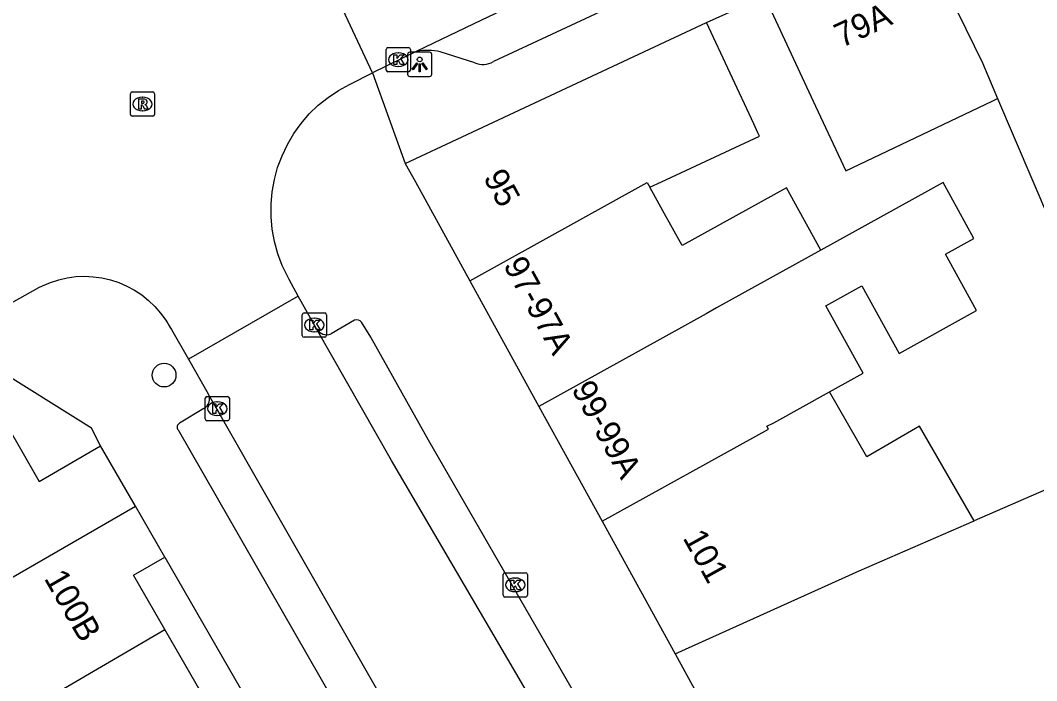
# Model space of a CAD drawing. Extents: x 160379 to 161131, y 383940 to 384849.
# Drawn here: x 160843.65 to 160885.53, y 384229.46 to 384256.65 of the extents above; entities that cross this region are included whole.
import ezdxf

# ---------------------------------------------------------------- set-up
doc = ezdxf.new("R2010")
doc.units = 0
for name, color, linetype in [('IMGEO_Boom', 7, 'Continuous'), ('IMGEO_Kolk', 7, 'Continuous'), ('IMGEO_Lichtpunt', 7, 'Continuous'), ('IMGEO_Pand', 7, 'Continuous'), ('IMGEO_Pand_nummerreeks', 7, 'Continuous'), ('IMGEO_Rijbaan_lokaal_open', 7, 'Continuous'), ('IMGEO_Rioolput', 7, 'Continuous'), ('IMGEO_Voetpad_open', 7, 'Continuous')]:
    doc.layers.add(name, color=color, linetype=linetype)

msp = doc.modelspace()

# ---------------------------------------------------------------- linework, layer by layer
at = {"layer": 'IMGEO_Boom'}
msp.add_circle((160849.579, 384242.039), 0.489, dxfattribs=at)
at = {"layer": 'IMGEO_Kolk'}
for p, q in [((160858.801, 384255.527), (160859.653, 384255.527)), ((160858.726, 384254.601), (160858.726, 384255.453)), ((160859.214, 384255.307), (160859.239, 384255.307)), ((160859.727, 384255.453), (160859.727, 384254.601)), ((160859.237, 384254.747), (160859.212, 384254.747)), ((160859.653, 384254.527), (160858.801, 384254.527)), ((160855.267, 384243.673), (160855.267, 384244.525)), ((160855.342, 384244.599), (160856.194, 384244.599)), ((160855.755, 384244.379), (160855.78, 384244.379)), ((160856.268, 384244.525), (160856.268, 384243.673)), ((160855.778, 384243.819), (160855.753, 384243.819)), ((160856.194, 384243.599), (160855.342, 384243.599)), ((160851.269, 384240.232), (160851.269, 384241.084)), ((160851.344, 384241.158), (160852.196, 384241.158)), ((160851.757, 384240.938), (160851.782, 384240.938)), ((160852.27, 384241.084), (160852.27, 384240.232)), ((160852.196, 384240.158), (160851.344, 384240.158)), ((160851.78, 384240.378), (160851.755, 384240.378)), ((160863.546, 384232.976), (160863.546, 384233.828)), ((160863.621, 384233.902), (160864.473, 384233.902)), ((160864.547, 384233.828), (160864.547, 384232.976)), ((160864.034, 384233.682), (160864.059, 384233.682)), ((160864.473, 384232.902), (160863.621, 384232.902)), ((160864.057, 384233.122), (160864.032, 384233.122))]:
    msp.add_line(p, q, dxfattribs=at)
for points in [[(160858.801, 384255.527), (160859.653, 384255.527)], [(160858.726, 384254.601), (160858.726, 384255.453)], [(160859.047, 384255.227), (160859.17, 384255.227), (160859.17, 384255.076), (160859.3, 384255.227), (160859.464, 384255.227), (160859.318, 384255.076), (160859.471, 384254.827), (160859.319, 384254.827), (160859.234, 384254.991), (160859.17, 384254.924), (160859.17, 384254.827), (160859.047, 384254.827), (160859.047, 384255.227)], [(160859.727, 384255.453), (160859.727, 384254.601)], [(160859.653, 384254.527), (160858.801, 384254.527)], [(160855.267, 384243.673), (160855.267, 384244.525)], [(160855.342, 384244.599), (160856.194, 384244.599)], [(160855.588, 384244.299), (160855.711, 384244.299), (160855.711, 384244.148), (160855.841, 384244.299), (160856.005, 384244.299), (160855.859, 384244.148), (160856.012, 384243.899), (160855.86, 384243.899), (160855.775, 384244.063), (160855.711, 384243.996), (160855.711, 384243.899), (160855.588, 384243.899), (160855.588, 384244.299)], [(160856.268, 384244.525), (160856.268, 384243.673)], [(160856.194, 384243.599), (160855.342, 384243.599)], [(160851.269, 384240.232), (160851.269, 384241.084)], [(160851.344, 384241.158), (160852.196, 384241.158)], [(160851.59, 384240.858), (160851.713, 384240.858), (160851.713, 384240.707), (160851.843, 384240.858), (160852.007, 384240.858), (160851.861, 384240.707), (160852.014, 384240.458), (160851.862, 384240.458), (160851.777, 384240.622), (160851.713, 384240.555), (160851.713, 384240.458), (160851.59, 384240.458), (160851.59, 384240.858)], [(160852.27, 384241.084), (160852.27, 384240.232)], [(160852.196, 384240.158), (160851.344, 384240.158)], [(160863.546, 384232.976), (160863.546, 384233.828)], [(160863.621, 384233.902), (160864.473, 384233.902)], [(160864.547, 384233.828), (160864.547, 384232.976)], [(160863.867, 384233.602), (160863.99, 384233.602), (160863.99, 384233.451), (160864.12, 384233.602), (160864.284, 384233.602), (160864.138, 384233.451), (160864.291, 384233.202), (160864.139, 384233.202), (160864.054, 384233.366), (160863.99, 384233.299), (160863.99, 384233.202), (160863.867, 384233.202), (160863.867, 384233.602)], [(160864.473, 384232.902), (160863.621, 384232.902)]]:
    msp.add_lwpolyline(points, dxfattribs=at)
for centre, start, end in [((160858.803, 384255.451), 91.552, 178.448), ((160858.803, 384255.451), 91.552, 178.448), ((160859.651, 384255.451), 1.552, 88.448), ((160859.651, 384255.451), 1.552, 88.448), ((160858.803, 384254.603), 181.552, 268.448), ((160858.803, 384254.603), 181.552, 268.448), ((160859.651, 384254.603), 271.552, 358.448), ((160859.651, 384254.603), 271.552, 358.448), ((160855.344, 384244.523), 91.552, 178.448), ((160855.344, 384244.523), 91.552, 178.448), ((160856.192, 384244.523), 1.552, 88.448), ((160856.192, 384244.523), 1.552, 88.448), ((160855.344, 384243.675), 181.552, 268.448), ((160855.344, 384243.675), 181.552, 268.448), ((160856.192, 384243.675), 271.552, 358.448), ((160856.192, 384243.675), 271.552, 358.448), ((160851.346, 384241.082), 91.552, 178.448), ((160851.346, 384241.082), 91.552, 178.448), ((160852.194, 384241.082), 1.552, 88.448), ((160852.194, 384241.082), 1.552, 88.448), ((160851.346, 384240.234), 181.552, 268.448), ((160851.346, 384240.234), 181.552, 268.448), ((160852.194, 384240.234), 271.552, 358.448), ((160852.194, 384240.234), 271.552, 358.448), ((160863.623, 384233.826), 91.552, 178.448), ((160863.623, 384233.826), 91.552, 178.448), ((160864.471, 384233.826), 1.552, 88.448), ((160864.471, 384233.826), 1.552, 88.448), ((160863.623, 384232.978), 181.552, 268.448), ((160863.623, 384232.978), 181.552, 268.448), ((160864.471, 384232.978), 271.552, 358.448), ((160864.471, 384232.978), 271.552, 358.448)]:
    msp.add_arc(centre, 0.0765, start, end, dxfattribs=at)
for centre, major_axis, ratio, start_param, end_param in [((160859.213, 384255.027), (-0.387, 0.002), 0.722429, 4.712389, 7.853982), ((160859.238, 384255.027), (-0.39, 0.002), 0.717154, 1.570796, 4.712389), ((160855.754, 384244.099), (-0.387, 0.002), 0.722429, 4.712389, 7.853982), ((160855.779, 384244.099), (-0.39, 0.002), 0.717154, 1.570796, 4.712389), ((160851.756, 384240.658), (-0.387, 0.002), 0.722429, 4.712389, 7.853982), ((160851.781, 384240.658), (-0.39, 0.002), 0.717154, 1.570796, 4.712389), ((160864.033, 384233.402), (-0.387, 0.002), 0.722429, 4.712389, 7.853982), ((160864.058, 384233.402), (-0.39, 0.002), 0.717154, 1.570796, 4.712389)]:
    msp.add_ellipse(centre, major_axis=major_axis, ratio=ratio, start_param=start_param, end_param=end_param, dxfattribs=at)
at = {"layer": 'IMGEO_Lichtpunt'}
for p, q in [((160859.61, 384255.239), (160859.61, 384254.432)), ((160859.61, 384255.239), (160859.61, 384254.432)), ((160860.512, 384255.334), (160859.704, 384255.334)), ((160860.512, 384255.334), (160859.704, 384255.334)), ((160860.606, 384254.432), (160860.606, 384255.239)), ((160860.606, 384254.432), (160860.606, 384255.239)), ((160859.704, 384254.338), (160860.512, 384254.338)), ((160859.704, 384254.338), (160860.512, 384254.338))]:
    msp.add_line(p, q, dxfattribs=at)
for points in [[(160859.984, 384254.903), (160860.023, 384254.875), (160859.835, 384254.613), (160859.797, 384254.64), (160859.984, 384254.903)], [(160860.086, 384254.855), (160860.133, 384254.855), (160860.133, 384254.533), (160860.086, 384254.533), (160860.086, 384254.855)], [(160860.196, 384254.875), (160860.234, 384254.902), (160860.421, 384254.64), (160860.382, 384254.612), (160860.196, 384254.875)]]:
    msp.add_lwpolyline(points, dxfattribs=at)
msp.add_circle((160860.109, 384255.037), 0.0994, dxfattribs=at)
for centre, start, end in [((160859.704, 384255.239), 90, 180), ((160859.704, 384255.239), 90, 180), ((160860.512, 384255.239), 0, 90), ((160860.512, 384255.239), 0, 90), ((160859.704, 384254.432), 180, 270), ((160859.704, 384254.432), 180, 270), ((160860.512, 384254.432), 270, 0), ((160860.512, 384254.432), 270, 360)]:
    msp.add_arc(centre, 0.0946, start, end, dxfattribs=at)
at = {"layer": 'IMGEO_Pand'}
for points in [[(160880.361, 384260.462), (160880.531, 384260.54), (160883.292, 384254.893), (160883.919, 384253.426)], [(160874.307, 384257.638), (160876.42, 384253.107), (160877.662, 384250.445), (160883.691, 384253.317), (160883.919, 384253.426)], [(160883.919, 384253.426), (160886.06, 384248.416), (160888.975, 384249.661), (160886.167, 384256.23), (160888.58, 384257.352)], [(160859.514, 384250.759), (160871.93, 384256.552)], [(160869.586, 384249.776), (160870.067, 384250), (160874.109, 384251.882), (160874.044, 384252.021), (160873.871, 384252.392), (160871.93, 384256.552)], [(160859.514, 384250.759), (160859.934, 384250), (160862.177, 384245.922)], [(160862.177, 384245.922), (160869.482, 384249.964), (160869.586, 384249.776)], [(160876.634, 384247.177), (160875.213, 384249.746), (160870.919, 384247.37), (160870.128, 384248.798), (160869.586, 384249.776)], [(160876.993, 384241.347), (160878.005, 384241.907), (160878.375, 384242.112), (160876.839, 384244.889), (160878.324, 384245.711), (160879.861, 384242.933), (160883.046, 384244.696), (160881.764, 384247.013), (160882.94, 384247.663), (160881.668, 384249.963), (160876.634, 384247.177)], [(160876.634, 384247.177), (160872.342, 384244.803), (160871.915, 384244.567), (160865.02, 384240.752)], [(160862.177, 384245.922), (160865.02, 384240.752)], [(160867.623, 384236.02), (160874.477, 384239.812), (160874.409, 384239.935), (160874.703, 384240.08), (160876.993, 384241.347)], [(160882.946, 384236.033), (160880.703, 384239.931), (160878.528, 384238.679), (160876.993, 384241.347)], [(160839.083, 384231.275), (160836.437, 384229.749), (160834.16, 384233.699), (160832.974, 384235.756), (160842.395, 384241.187), (160844.426, 384237.664), (160846.964, 384239.127)], [(160865.02, 384240.752), (160867.623, 384236.02)], [(160903.567, 384214.961), (160899.008, 384223.96), (160891.632, 384239.808), (160882.946, 384236.033)], [(160848.395, 384236.644), (160846.964, 384239.127)], [(160839.083, 384231.275), (160848.395, 384236.644)], [(160849.607, 384234.542), (160848.395, 384236.644)], [(160867.623, 384236.02), (160870.628, 384230.556)], [(160870.628, 384230.556), (160878.215, 384233.977), (160882.946, 384236.033)], [(160849.611, 384231.569), (160848.323, 384233.803), (160849.607, 384234.542)], [(160841.607, 384226.897), (160849.611, 384231.569)], [(160852.135, 384227.19), (160849.611, 384231.569)], [(160870.628, 384230.556), (160872.611, 384226.95)]]:
    msp.add_lwpolyline(points, dxfattribs=at)
at = {"layer": 'IMGEO_Rijbaan_lokaal_open'}
for points in [[(160876.002, 384262.978), (160862.651, 384256.661), (160859.99, 384255.376)], [(160858.161, 384254.492), (160856.349, 384258.369)], [(160859.99, 384255.376), (160858.161, 384254.492)], [(160855.106, 384245.288), (160854.733, 384245.98), (160854.672, 384246.091), (160854.448, 384246.555), (160854.266, 384247.038), (160854.128, 384247.535), (160854.035, 384248.042), (160853.987, 384248.556), (160853.986, 384249.072), (160854.031, 384249.585), (160854.121, 384250.093), (160854.256, 384250.591), (160854.436, 384251.074), (160854.658, 384251.54), (160854.92, 384251.984), (160855.221, 384252.403), (160855.559, 384252.793), (160855.93, 384253.151), (160856.331, 384253.475), (160856.76, 384253.762), (160857.212, 384254.009), (160858.161, 384254.492)], [(160841.926, 384244.257), (160844.411, 384245.642), (160844.563, 384245.718), (160844.894, 384245.858), (160845.236, 384245.967), (160845.587, 384246.046), (160845.944, 384246.093), (160846.303, 384246.108), (160846.662, 384246.091), (160847.018, 384246.042), (160847.369, 384245.962), (160847.71, 384245.85), (160848.041, 384245.708), (160848.357, 384245.537), (160848.657, 384245.339), (160848.938, 384245.115), (160849.198, 384244.866), (160849.435, 384244.596), (160849.646, 384244.305), (160849.831, 384243.996), (160849.878, 384243.916), (160850.582, 384242.692)], [(160855.106, 384245.288), (160850.582, 384242.692)], [(160855.862, 384243.943), (160855.86, 384243.947), (160855.106, 384245.288)], [(160879.197, 384203.944), (160858.945, 384238.524), (160855.862, 384243.943)], [(160850.582, 384242.692), (160851.399, 384241.272)], [(160874.677, 384201.242), (160866.674, 384214.519), (160851.399, 384241.272)]]:
    msp.add_lwpolyline(points, dxfattribs=at)
at = {"layer": 'IMGEO_Rioolput'}
for p, q in [((160848.187, 384252.774), (160848.187, 384253.626)), ((160848.262, 384253.7), (160849.114, 384253.7)), ((160848.675, 384253.48), (160848.7, 384253.48)), ((160849.188, 384253.626), (160849.188, 384252.774)), ((160849.114, 384252.7), (160848.262, 384252.7)), ((160848.698, 384252.92), (160848.673, 384252.92))]:
    msp.add_line(p, q, dxfattribs=at)
for points in [[(160848.187, 384252.774), (160848.187, 384253.626)], [(160848.262, 384253.7), (160849.114, 384253.7)], [(160849.188, 384253.626), (160849.188, 384252.774)], [(160848.776, 384253.398), (160848.524, 384253.4), (160848.524, 384253)], [(160848.524, 384253), (160848.648, 384253), (160848.648, 384253.162), (160848.659, 384253.162)], [(160848.702, 384253.319), (160848.648, 384253.319), (160848.648, 384253.238)], [(160848.648, 384253.238), (160848.7, 384253.238)], [(160848.706, 384253.133), (160848.777, 384253), (160848.917, 384253), (160848.852, 384253.126)], [(160849.114, 384252.7), (160848.262, 384252.7)]]:
    msp.add_lwpolyline(points, dxfattribs=at)
for centre, radius, start, end in [((160848.264, 384253.624), 0.0765, 91.552, 178.448), ((160848.264, 384253.624), 0.0765, 91.552, 178.448), ((160849.112, 384253.624), 0.0765, 1.552, 88.448), ((160849.112, 384253.624), 0.0765, 1.552, 88.448), ((160848.658, 384253.109), 0.0533, 26.0293, 88.6989), ((160848.684, 384253.427), 0.19, 274.7715, 282.9687), ((160848.708, 384253.223), 0.0964, 77.0061, 93.1865), ((160848.722, 384253.28), 0.0378, 276.6634, 79.6772), ((160848.775, 384253.288), 0.109, 350.3612, 89.416), ((160848.773, 384253.288), 0.112, 277.5842, 350.9817), ((160848.757, 384253.073), 0.108, 29.5134, 73.7905), ((160848.264, 384252.776), 0.0765, 181.552, 268.448), ((160848.264, 384252.776), 0.0765, 181.552, 268.448), ((160849.112, 384252.776), 0.0765, 271.552, 358.448), ((160849.112, 384252.776), 0.0765, 271.552, 358.448)]:
    msp.add_arc(centre, radius, start, end, dxfattribs=at)
for centre, major_axis, ratio, start_param, end_param in [((160848.674, 384253.2), (-0.387, 0.002), 0.722429, 4.712389, 7.853982), ((160848.699, 384253.2), (-0.39, 0.002), 0.717154, 1.570796, 4.712389)]:
    msp.add_ellipse(centre, major_axis=major_axis, ratio=ratio, start_param=start_param, end_param=end_param, dxfattribs=at)
at = {"layer": 'IMGEO_Voetpad_open'}
for points in [[(160874.1, 384260.064), (160863.144, 384254.949)], [(160871.93, 384256.552), (160874.307, 384257.638)], [(160862.373, 384254.901), (160860.957, 384255.35)], [(160858.161, 384254.492), (160859.514, 384250.759)], [(160857.421, 384244.308), (160856.456, 384243.739)], [(160880.332, 384205.516), (160870.733, 384221.584), (160860.47, 384239.358), (160858.111, 384243.568), (160858.09, 384243.602), (160857.716, 384244.216)], [(160846.964, 384239.127), (160846.586, 384239.857), (160842.364, 384242.484), (160842.024, 384242.287)], [(160851.213, 384240.662), (160850.219, 384240.058)], [(160850.155, 384239.783), (160858.141, 384225.883), (160858.553, 384225.147)], [(160849.607, 384234.542), (160862.594, 384211.994)]]:
    msp.add_lwpolyline(points, dxfattribs=at)
for centre, radius, start, end in [((160860.409, 384252.952), 2.46, 77.1195, 99.8002), ((160862.711, 384255.687), 0.855, 246.7211, 300.4038), ((160857.487, 384244), 0.315, 43.2604, 102.098), ((160856.276, 384244.182), 0.478, 209.9766, 292.115), ((160851.006, 384241.059), 0.447, 297.5999, 28.4852), ((160850.29, 384239.897), 0.176, 113.7292, 220.0686)]:
    msp.add_arc(centre, radius, start, end, dxfattribs=at)

# ---------------------------------------------------------------- texts
at = {"layer": 'IMGEO_Pand_nummerreeks'}
for s, rotation, p in [('79A', 25.0076, (160877.491, 384255.504)), ('95', 298.6821, (160862.707, 384250.175)), ('97-97A', 298.8081, (160863.532, 384246.571)), ('99-99A', 298.8138, (160866.341, 384241.463)), ('101', 298.9513, (160870.928, 384235.338)), ('100B', 299.9622, (160844.612, 384233.672))]:
    msp.add_text(s, height=1, rotation=rotation, dxfattribs=at).set_placement(p)

doc.saveas('drawing.dxf')
